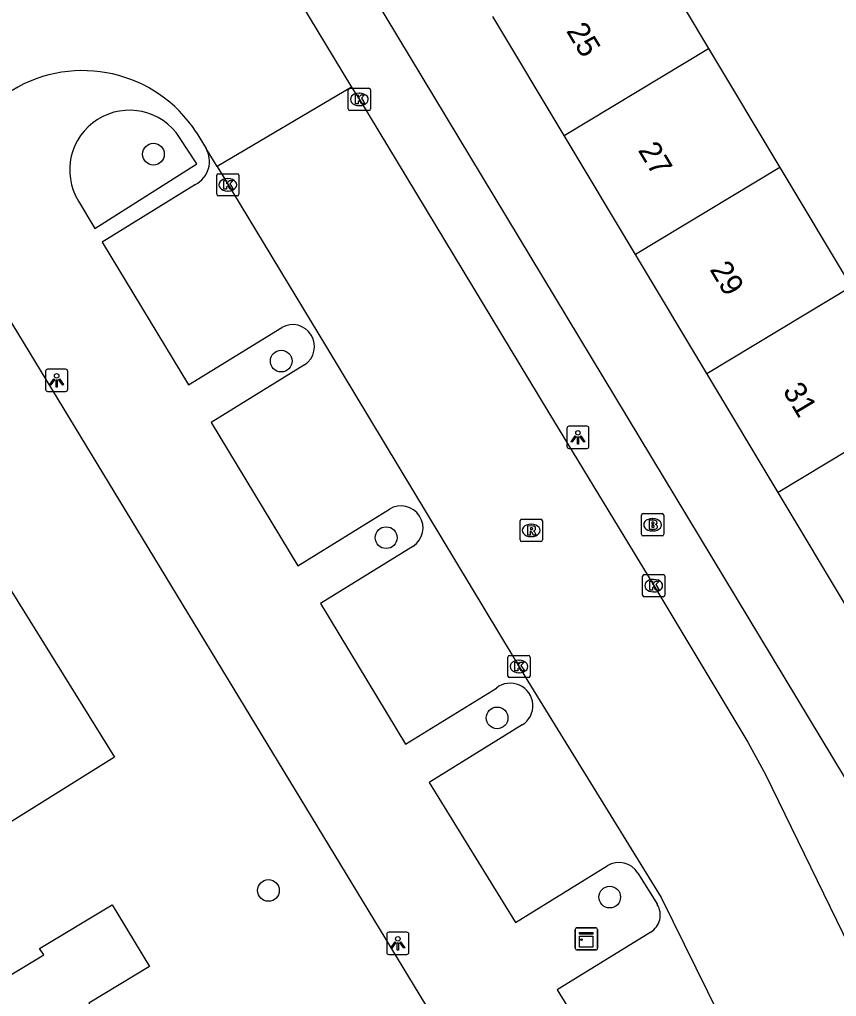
# Model space of a CAD drawing. Extents: x 159888 to 160757, y 384031 to 384746.
# Drawn here: x 160325.03 to 160361.8, y 384557.89 to 384601.84 of the extents above; entities that cross this region are included whole.
import ezdxf

# ---------------------------------------------------------------- set-up
doc = ezdxf.new("R2010")
doc.units = 0
for name, color, linetype in [('IMGEO_Boom', 7, 'Continuous'), ('IMGEO_Brandkraan', 7, 'Continuous'), ('IMGEO_Kast', 7, 'Continuous'), ('IMGEO_Kolk', 7, 'Continuous'), ('IMGEO_Lichtpunt', 7, 'Continuous'), ('IMGEO_Pand', 7, 'Continuous'), ('IMGEO_Pand_nummerreeks', 7, 'Continuous'), ('IMGEO_Rijbaan_lokaal_open', 7, 'Continuous'), ('IMGEO_Rioolput', 7, 'Continuous'), ('IMGEO_Voetpad_open', 7, 'Continuous')]:
    doc.layers.add(name, color=color, linetype=linetype)

msp = doc.modelspace()

# ---------------------------------------------------------------- linework, layer by layer
at = {"layer": 'IMGEO_Boom'}
for centre in [(160331.056, 384595.788), (160336.807, 384586.479), (160341.532, 384578.531), (160346.525, 384570.42), (160336.233, 384562.658), (160351.593, 384562.36)]:
    msp.add_circle(centre, 0.489, dxfattribs=at)
at = {"layer": 'IMGEO_Brandkraan'}
for p, q in [((160353.024, 384578.686), (160353.024, 384579.538)), ((160353.099, 384579.612), (160353.951, 384579.612)), ((160354.025, 384579.538), (160354.025, 384578.686)), ((160353.512, 384579.392), (160353.537, 384579.392)), ((160353.951, 384578.612), (160353.099, 384578.612)), ((160353.535, 384578.832), (160353.51, 384578.832))]:
    msp.add_line(p, q, dxfattribs=at)
for points in [[(160353.024, 384578.686), (160353.024, 384579.538)], [(160353.099, 384579.612), (160353.951, 384579.612)], [(160354.025, 384579.538), (160354.025, 384578.686)], [(160353.372, 384579.312), (160353.372, 384578.912), (160353.585, 384578.912)], [(160353.603, 384579.312), (160353.372, 384579.312)], [(160353.551, 384579.231), (160353.497, 384579.231), (160353.497, 384579.155)], [(160353.497, 384579.155), (160353.55, 384579.155)], [(160353.559, 384579.079), (160353.497, 384579.079), (160353.497, 384578.998)], [(160353.951, 384578.612), (160353.099, 384578.612)], [(160353.497, 384578.998), (160353.559, 384578.998)]]:
    msp.add_lwpolyline(points, dxfattribs=at)
for centre, radius, start, end in [((160353.101, 384579.536), 0.0765, 91.552, 178.448), ((160353.101, 384579.536), 0.0765, 91.552, 178.448), ((160353.949, 384579.536), 0.0765, 1.552, 88.448), ((160353.949, 384579.536), 0.0765, 1.552, 88.448), ((160353.552, 384579.193), 0.0379, 267.8285, 90.9355), ((160353.56, 384579.038), 0.0404, 269.8759, 90.5077), ((160353.607, 384579.167), 0.145, 59.4692, 91.5367), ((160353.632, 384579.214), 0.0922, 285.5137, 58.1501), ((160353.637, 384579.022), 0.105, 301.3115, 78.989), ((160353.101, 384578.688), 0.0765, 181.552, 268.448), ((160353.101, 384578.688), 0.0765, 181.552, 268.448), ((160353.591, 384579.163), 0.251, 268.6676, 293.5347), ((160353.949, 384578.688), 0.0765, 271.552, 358.448), ((160353.949, 384578.688), 0.0765, 271.552, 358.448)]:
    msp.add_arc(centre, radius, start, end, dxfattribs=at)
for centre, major_axis, ratio, start_param, end_param in [((160353.511, 384579.112), (-0.387, 0.002), 0.722429, 4.712389, 7.853982), ((160353.536, 384579.112), (-0.39, 0.002), 0.717154, 1.570796, 4.712389)]:
    msp.add_ellipse(centre, major_axis=major_axis, ratio=ratio, start_param=start_param, end_param=end_param, dxfattribs=at)
at = {"layer": 'IMGEO_Kast'}
for p, q in [((160350.043, 384560.056), (160350.043, 384560.897)), ((160350.043, 384560.897), (160350.043, 384560.056)), ((160350.118, 384560.981), (160350.959, 384560.981)), ((160350.959, 384560.981), (160350.118, 384560.981)), ((160351.043, 384560.906), (160351.043, 384560.065)), ((160351.043, 384560.065), (160351.043, 384560.906)), ((160350.968, 384559.981), (160350.127, 384559.981)), ((160350.127, 384559.981), (160350.968, 384559.981))]:
    msp.add_line(p, q, dxfattribs=at)
for points in [[(160350.238, 384560.771), (160350.838, 384560.771), (160350.838, 384560.686), (160350.238, 384560.686), (160350.238, 384560.771)], [(160350.238, 384560.596), (160350.838, 384560.596), (160350.838, 384560.107), (160350.238, 384560.107), (160350.238, 384560.596)]]:
    msp.add_lwpolyline(points, dxfattribs=at)
msp.add_circle((160350.322, 384560.445), 0.0377, dxfattribs=at)
for centre, start, end in [((160350.121, 384560.903), 92.4484, 184.2845), ((160350.121, 384560.903), 92.4484, 184.2845), ((160350.965, 384560.903), 2.4484, 94.2845), ((160350.965, 384560.903), 2.4484, 94.2845), ((160350.121, 384560.059), 182.4484, 274.2845), ((160350.121, 384560.059), 182.4484, 274.2845), ((160350.965, 384560.059), 272.4484, 4.2845), ((160350.965, 384560.059), 272.4484, 4.2845)]:
    msp.add_arc(centre, 0.0779, start, end, dxfattribs=at)
at = {"layer": 'IMGEO_Kolk'}
for p, q in [((160339.825, 384597.826), (160339.825, 384598.678)), ((160339.9, 384598.752), (160340.752, 384598.752)), ((160340.313, 384598.532), (160340.338, 384598.532)), ((160340.826, 384598.678), (160340.826, 384597.826)), ((160340.336, 384597.972), (160340.311, 384597.972)), ((160340.752, 384597.752), (160339.9, 384597.752)), ((160333.98, 384594.909), (160334.832, 384594.909)), ((160333.905, 384593.983), (160333.905, 384594.835)), ((160334.393, 384594.689), (160334.418, 384594.689)), ((160334.906, 384594.835), (160334.906, 384593.983)), ((160334.416, 384594.129), (160334.391, 384594.129)), ((160334.832, 384593.909), (160333.98, 384593.909)), ((160353.15, 384576.872), (160354.002, 384576.872)), ((160353.075, 384575.946), (160353.075, 384576.798)), ((160353.563, 384576.652), (160353.588, 384576.652)), ((160354.076, 384576.798), (160354.076, 384575.946)), ((160353.586, 384576.092), (160353.561, 384576.092)), ((160354.002, 384575.872), (160353.15, 384575.872)), ((160347.009, 384572.307), (160347.009, 384573.159)), ((160347.084, 384573.233), (160347.936, 384573.233)), ((160347.497, 384573.013), (160347.522, 384573.013)), ((160348.01, 384573.159), (160348.01, 384572.307)), ((160347.52, 384572.453), (160347.495, 384572.453)), ((160347.936, 384572.233), (160347.084, 384572.233))]:
    msp.add_line(p, q, dxfattribs=at)
for points in [[(160339.825, 384597.826), (160339.825, 384598.678)], [(160339.9, 384598.752), (160340.752, 384598.752)], [(160340.146, 384598.452), (160340.269, 384598.452), (160340.269, 384598.301), (160340.399, 384598.452), (160340.563, 384598.452), (160340.417, 384598.301), (160340.57, 384598.052), (160340.418, 384598.052), (160340.333, 384598.216), (160340.269, 384598.149), (160340.269, 384598.052), (160340.146, 384598.052), (160340.146, 384598.452)], [(160340.826, 384598.678), (160340.826, 384597.826)], [(160340.752, 384597.752), (160339.9, 384597.752)], [(160333.98, 384594.909), (160334.832, 384594.909)], [(160333.905, 384593.983), (160333.905, 384594.835)], [(160334.226, 384594.609), (160334.349, 384594.609), (160334.349, 384594.458), (160334.479, 384594.609), (160334.643, 384594.609), (160334.497, 384594.458), (160334.65, 384594.209), (160334.498, 384594.209), (160334.413, 384594.373), (160334.349, 384594.306), (160334.349, 384594.209), (160334.226, 384594.209), (160334.226, 384594.609)], [(160334.906, 384594.835), (160334.906, 384593.983)], [(160334.832, 384593.909), (160333.98, 384593.909)], [(160353.15, 384576.872), (160354.002, 384576.872)], [(160353.075, 384575.946), (160353.075, 384576.798)], [(160353.396, 384576.572), (160353.519, 384576.572), (160353.519, 384576.421), (160353.649, 384576.572), (160353.813, 384576.572), (160353.667, 384576.421), (160353.82, 384576.172), (160353.668, 384576.172), (160353.583, 384576.336), (160353.519, 384576.269), (160353.519, 384576.172), (160353.396, 384576.172), (160353.396, 384576.572)], [(160354.076, 384576.798), (160354.076, 384575.946)], [(160354.002, 384575.872), (160353.15, 384575.872)], [(160347.009, 384572.307), (160347.009, 384573.159)], [(160347.084, 384573.233), (160347.936, 384573.233)], [(160347.33, 384572.933), (160347.453, 384572.933), (160347.453, 384572.782), (160347.583, 384572.933), (160347.747, 384572.933), (160347.601, 384572.782), (160347.754, 384572.533), (160347.602, 384572.533), (160347.517, 384572.697), (160347.453, 384572.63), (160347.453, 384572.533), (160347.33, 384572.533), (160347.33, 384572.933)], [(160348.01, 384573.159), (160348.01, 384572.307)], [(160347.936, 384572.233), (160347.084, 384572.233)]]:
    msp.add_lwpolyline(points, dxfattribs=at)
for centre, start, end in [((160339.902, 384598.676), 91.552, 178.448), ((160339.902, 384598.676), 91.552, 178.448), ((160340.75, 384598.676), 1.552, 88.448), ((160340.75, 384598.676), 1.552, 88.448), ((160339.902, 384597.828), 181.552, 268.448), ((160339.902, 384597.828), 181.552, 268.448), ((160340.75, 384597.828), 271.552, 358.448), ((160340.75, 384597.828), 271.552, 358.448), ((160333.982, 384594.833), 91.552, 178.448), ((160333.982, 384594.833), 91.552, 178.448), ((160334.83, 384594.833), 1.552, 88.448), ((160334.83, 384594.833), 1.552, 88.448), ((160333.982, 384593.985), 181.552, 268.448), ((160333.982, 384593.985), 181.552, 268.448), ((160334.83, 384593.985), 271.552, 358.448), ((160334.83, 384593.985), 271.552, 358.448), ((160353.152, 384576.796), 91.552, 178.448), ((160353.152, 384576.796), 91.552, 178.448), ((160354, 384576.796), 1.552, 88.448), ((160354, 384576.796), 1.552, 88.448), ((160353.152, 384575.948), 181.552, 268.448), ((160353.152, 384575.948), 181.552, 268.448), ((160354, 384575.948), 271.552, 358.448), ((160354, 384575.948), 271.552, 358.448), ((160347.086, 384573.157), 91.552, 178.448), ((160347.086, 384573.157), 91.552, 178.448), ((160347.934, 384573.157), 1.552, 88.448), ((160347.934, 384573.157), 1.552, 88.448), ((160347.086, 384572.309), 181.552, 268.448), ((160347.086, 384572.309), 181.552, 268.448), ((160347.934, 384572.309), 271.552, 358.448), ((160347.934, 384572.309), 271.552, 358.448)]:
    msp.add_arc(centre, 0.0765, start, end, dxfattribs=at)
for centre, major_axis, ratio, start_param, end_param in [((160340.312, 384598.252), (-0.387, 0.002), 0.722429, 4.712389, 7.853982), ((160340.337, 384598.252), (-0.39, 0.002), 0.717154, 1.570796, 4.712389), ((160334.392, 384594.409), (-0.387, 0.002), 0.722429, 4.712389, 7.853982), ((160334.417, 384594.409), (-0.39, 0.002), 0.717154, 1.570796, 4.712389), ((160353.562, 384576.372), (-0.387, 0.002), 0.722429, 4.712389, 7.853982), ((160353.587, 384576.372), (-0.39, 0.002), 0.717154, 1.570796, 4.712389), ((160347.496, 384572.733), (-0.387, 0.002), 0.722429, 4.712389, 7.853982), ((160347.521, 384572.733), (-0.39, 0.002), 0.717154, 1.570796, 4.712389)]:
    msp.add_ellipse(centre, major_axis=major_axis, ratio=ratio, start_param=start_param, end_param=end_param, dxfattribs=at)
at = {"layer": 'IMGEO_Lichtpunt'}
for p, q in [((160327.102, 384586.11), (160326.294, 384586.11)), ((160327.102, 384586.11), (160326.294, 384586.11)), ((160326.2, 384586.015), (160326.2, 384585.208)), ((160326.2, 384586.015), (160326.2, 384585.208)), ((160327.196, 384585.208), (160327.196, 384586.015)), ((160327.196, 384585.208), (160327.196, 384586.015)), ((160326.294, 384585.114), (160327.102, 384585.114)), ((160326.294, 384585.114), (160327.102, 384585.114)), ((160349.665, 384583.449), (160349.665, 384582.642)), ((160349.665, 384583.449), (160349.665, 384582.642)), ((160350.567, 384583.544), (160349.759, 384583.544)), ((160350.567, 384583.544), (160349.759, 384583.544)), ((160350.661, 384582.642), (160350.661, 384583.449)), ((160350.661, 384582.642), (160350.661, 384583.449)), ((160349.759, 384582.548), (160350.567, 384582.548)), ((160349.759, 384582.548), (160350.567, 384582.548)), ((160341.557, 384560.682), (160341.557, 384559.875)), ((160341.557, 384560.682), (160341.557, 384559.875)), ((160342.459, 384560.777), (160341.651, 384560.777)), ((160342.459, 384560.777), (160341.651, 384560.777)), ((160342.553, 384559.875), (160342.553, 384560.682)), ((160342.553, 384559.875), (160342.553, 384560.682)), ((160341.651, 384559.781), (160342.459, 384559.781)), ((160341.651, 384559.781), (160342.459, 384559.781))]:
    msp.add_line(p, q, dxfattribs=at)
for points in [[(160326.574, 384585.679), (160326.613, 384585.651), (160326.425, 384585.389), (160326.387, 384585.416), (160326.574, 384585.679)], [(160326.676, 384585.631), (160326.723, 384585.631), (160326.723, 384585.309), (160326.676, 384585.309), (160326.676, 384585.631)], [(160326.786, 384585.651), (160326.824, 384585.678), (160327.011, 384585.416), (160326.972, 384585.388), (160326.786, 384585.651)], [(160350.039, 384583.113), (160350.078, 384583.085), (160349.89, 384582.823), (160349.852, 384582.85), (160350.039, 384583.113)], [(160350.141, 384583.065), (160350.188, 384583.065), (160350.188, 384582.743), (160350.141, 384582.743), (160350.141, 384583.065)], [(160350.251, 384583.085), (160350.289, 384583.112), (160350.476, 384582.85), (160350.437, 384582.822), (160350.251, 384583.085)], [(160341.931, 384560.346), (160341.97, 384560.318), (160341.782, 384560.056), (160341.744, 384560.083), (160341.931, 384560.346)], [(160342.033, 384560.298), (160342.08, 384560.298), (160342.08, 384559.976), (160342.033, 384559.976), (160342.033, 384560.298)], [(160342.143, 384560.318), (160342.181, 384560.345), (160342.368, 384560.083), (160342.329, 384560.055), (160342.143, 384560.318)]]:
    msp.add_lwpolyline(points, dxfattribs=at)
for centre in [(160326.699, 384585.813), (160350.164, 384583.247), (160342.056, 384560.48)]:
    msp.add_circle(centre, 0.0994, dxfattribs=at)
for centre, start, end in [((160326.294, 384586.015), 90, 180), ((160326.294, 384586.015), 90, 180), ((160327.102, 384586.015), 0, 90), ((160327.102, 384586.015), 0, 90), ((160326.294, 384585.208), 180, 270), ((160326.294, 384585.208), 180, 270), ((160327.102, 384585.208), 270, 0), ((160327.102, 384585.208), 270, 360), ((160349.759, 384583.449), 90, 180), ((160349.759, 384583.449), 90, 180), ((160350.567, 384583.449), 0, 90), ((160350.567, 384583.449), 0, 90), ((160349.759, 384582.642), 180, 270), ((160349.759, 384582.642), 180, 270), ((160350.567, 384582.642), 270, 0), ((160350.567, 384582.642), 270, 360), ((160341.651, 384560.682), 90, 180), ((160341.651, 384560.682), 90, 180), ((160342.459, 384560.682), 0, 90), ((160342.459, 384560.682), 0, 90), ((160341.651, 384559.875), 180, 270), ((160341.651, 384559.875), 180, 270), ((160342.459, 384559.875), 270, 0), ((160342.459, 384559.875), 270, 360)]:
    msp.add_arc(centre, 0.0946, start, end, dxfattribs=at)
at = {"layer": 'IMGEO_Pand'}
for points in [[(160352.838, 384605.889), (160356.047, 384600.536)], [(160349.544, 384596.624), (160346.334, 384601.977)], [(160349.544, 384596.624), (160356.047, 384600.536)], [(160356.047, 384600.536), (160359.258, 384595.182)], [(160352.755, 384591.269), (160349.544, 384596.624)], [(160359.258, 384595.182), (160352.755, 384591.269)], [(160359.258, 384595.182), (160362.468, 384589.829)], [(160355.965, 384585.916), (160352.755, 384591.269)], [(160355.965, 384585.916), (160362.468, 384589.829)], [(160316.186, 384559.96), (160314.486, 384562.691), (160317.39, 384564.499), (160314.783, 384568.688), (160312.576, 384567.314), (160304.234, 384580.718), (160314.191, 384586.915), (160313.907, 384587.372), (160317.134, 384589.381), (160319.014, 384586.361), (160316.131, 384584.568), (160318.768, 384580.33), (160321.124, 384581.796), (160329.306, 384568.649), (160319.083, 384562.286), (160319.318, 384561.909), (160316.186, 384559.96)], [(160359.174, 384580.564), (160355.965, 384585.916)], [(160365.677, 384584.476), (160359.174, 384580.564)], [(160362.384, 384575.21), (160359.174, 384580.564)], [(160326.566, 384541.373), (160324.264, 384539.981), (160316.023, 384553.661), (160326.115, 384559.762), (160325.925, 384560.049), (160329.197, 384562.016), (160330.879, 384559.232), (160328.144, 384557.588), (160330.668, 384553.39), (160333.009, 384554.751), (160341.223, 384541.118), (160328.309, 384533.294), (160328.148, 384533.56), (160330.449, 384534.95), (160326.566, 384541.373)]]:
    msp.add_lwpolyline(points, dxfattribs=at)
at = {"layer": 'IMGEO_Rijbaan_lokaal_open'}
for points in [[(160328.781, 384617.284), (160328.88, 384617.141), (160339.964, 384598.8)], [(160339.964, 384598.8), (160333.917, 384595.23)], [(160339.964, 384598.8), (160340.324, 384598.252), (160348.814, 384584.217), (160353.575, 384576.372), (160357.819, 384569.337), (160358.601, 384567.882), (160363.537, 384557.75), (160365.031, 384554.673), (160365.385, 384553.953), (160366.191, 384552.018), (160366.821, 384550.019), (160367.631, 384546.105), (160367.993, 384543.881), (160368.184, 384542.689), (160368.283, 384542.26), (160368.42, 384541.843), (160368.594, 384541.439), (160368.804, 384541.052), (160369.047, 384540.685), (160369.322, 384540.342), (160369.626, 384540.024), (160369.958, 384539.735), (160370.13, 384539.61)], [(160332.983, 384596.774), (160333.422, 384596.048)], [(160333.917, 384595.23), (160333.422, 384596.048)], [(160333.917, 384595.23), (160338.841, 384587.096), (160347.907, 384572.079), (160353.913, 384562.344), (160357.029, 384556.009)]]:
    msp.add_lwpolyline(points, dxfattribs=at)
msp.add_arc((160327.867, 384593.439), 6.107, 33.0952, 121.3458, dxfattribs=at)
at = {"layer": 'IMGEO_Rioolput'}
for p, q in [((160347.561, 384578.432), (160347.561, 384579.284)), ((160347.636, 384579.358), (160348.488, 384579.358)), ((160348.049, 384579.138), (160348.074, 384579.138)), ((160348.562, 384579.284), (160348.562, 384578.432)), ((160348.488, 384578.358), (160347.636, 384578.358)), ((160348.072, 384578.578), (160348.047, 384578.578))]:
    msp.add_line(p, q, dxfattribs=at)
for points in [[(160347.561, 384578.432), (160347.561, 384579.284)], [(160347.636, 384579.358), (160348.488, 384579.358)], [(160348.15, 384579.056), (160347.898, 384579.058), (160347.898, 384578.658)], [(160348.562, 384579.284), (160348.562, 384578.432)], [(160347.898, 384578.658), (160348.022, 384578.658), (160348.022, 384578.82), (160348.033, 384578.82)], [(160348.076, 384578.977), (160348.022, 384578.977), (160348.022, 384578.896)], [(160348.022, 384578.896), (160348.074, 384578.896)], [(160348.08, 384578.791), (160348.151, 384578.658), (160348.291, 384578.658), (160348.226, 384578.784)], [(160348.488, 384578.358), (160347.636, 384578.358)]]:
    msp.add_lwpolyline(points, dxfattribs=at)
for centre, radius, start, end in [((160347.638, 384579.282), 0.0765, 91.552, 178.448), ((160347.638, 384579.282), 0.0765, 91.552, 178.448), ((160348.149, 384578.946), 0.109, 350.3612, 89.416), ((160348.486, 384579.282), 0.0765, 1.552, 88.448), ((160348.486, 384579.282), 0.0765, 1.552, 88.448), ((160348.032, 384578.767), 0.0533, 26.0293, 88.6989), ((160348.058, 384579.085), 0.19, 274.7715, 282.9687), ((160348.082, 384578.881), 0.0964, 77.0061, 93.1865), ((160348.096, 384578.938), 0.0378, 276.6634, 79.6772), ((160348.147, 384578.946), 0.112, 277.5842, 350.9817), ((160348.131, 384578.731), 0.108, 29.5134, 73.7905), ((160347.638, 384578.434), 0.0765, 181.552, 268.448), ((160347.638, 384578.434), 0.0765, 181.552, 268.448), ((160348.486, 384578.434), 0.0765, 271.552, 358.448), ((160348.486, 384578.434), 0.0765, 271.552, 358.448)]:
    msp.add_arc(centre, radius, start, end, dxfattribs=at)
for centre, major_axis, ratio, start_param, end_param in [((160348.048, 384578.858), (-0.387, 0.002), 0.722429, 4.712389, 7.853982), ((160348.073, 384578.858), (-0.39, 0.002), 0.717154, 1.570796, 4.712389)]:
    msp.add_ellipse(centre, major_axis=major_axis, ratio=ratio, start_param=start_param, end_param=end_param, dxfattribs=at)
at = {"layer": 'IMGEO_Voetpad_open'}
for points in [[(160378.5, 384540.702), (160327.382, 384625.41), (160326.591, 384626.72)], [(160327.677, 384593.676), (160328.422, 384592.45), (160333.009, 384595.348), (160332.232, 384596.541)], [(160332.952, 384594.422), (160328.75, 384591.83), (160332.637, 384585.403), (160336.83, 384587.989)], [(160351.185, 384544.563), (160321.668, 384593.133)], [(160337.86, 384586.309), (160333.655, 384583.72), (160337.555, 384577.268), (160341.675, 384579.809)], [(160342.733, 384578.14), (160338.577, 384575.576), (160342.404, 384569.244), (160346.493, 384571.766)], [(160347.658, 384570.104), (160343.464, 384567.516), (160347.35, 384561.217), (160351.485, 384563.768)], [(160352.862, 384563.442), (160353.738, 384562.022)], [(160353.445, 384560.784), (160349.225, 384558.18), (160351.833, 384553.951), (160355.732, 384556.356)]]:
    msp.add_lwpolyline(points, dxfattribs=at)
for centre, radius, start, end in [((160329.977, 384595.072), 2.691, 33.086, 211.2521), ((160332.405, 384595.461), 1.174, 297.7706, 29.9852), ((160337.319, 384587.133), 0.986, 303.2642, 119.7603), ((160342.202, 384578.973), 0.988, 302.5404, 122.2019), ((160347.121, 384570.967), 1.016, 301.9139, 128.1442), ((160352.01, 384562.916), 1.001, 31.7062, 121.6551), ((160352.973, 384561.549), 0.899, 301.6582, 31.7112)]:
    msp.add_arc(centre, radius, start, end, dxfattribs=at)

# ---------------------------------------------------------------- texts
at = {"layer": 'IMGEO_Pand_nummerreeks'}
for s, p in [('25', (160349.615, 384601.336)), ('27', (160352.844, 384595.969)), ('29', (160356.073, 384590.601)), ('31', (160359.36, 384585.138))]:
    msp.add_text(s, height=1, rotation=301.0302, dxfattribs=at).set_placement(p)

doc.saveas('drawing.dxf')
